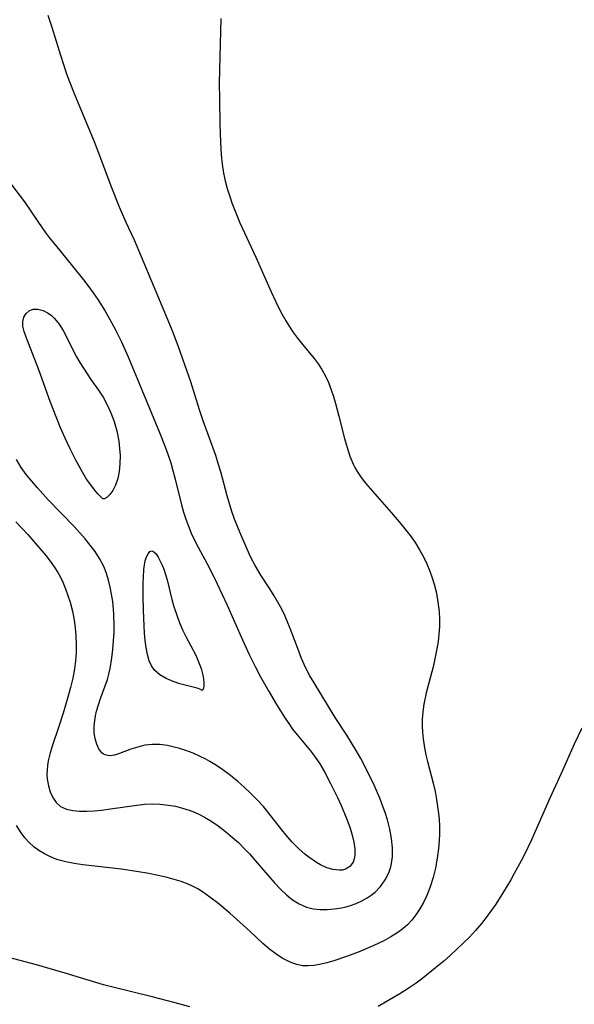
# Model space of a CAD drawing. Header units: metres. Extents: x 1073367 to 1082519, y 1569854 to 1574957.
# Tile 800 of 1056: x 1081542 to 1081654, y 1571286 to 1571485. Entities that reach past the tile are written whole.
import ezdxf

# ---------------------------------------------------------------- set-up
doc = ezdxf.new("R2010")
doc.units = ezdxf.units.M
doc.layers.add('CGG_CurvaNivelLidar_v1', color=253, linetype='Continuous', lineweight=30)

msp = doc.modelspace()

# ---------------------------------------------------------------- linework, layer by layer
at = {"layer": 'CGG_CurvaNivelLidar_v1'}
for p, q in [((1081548.2397, 1571483.0432, 76), (1081547.4704, 1571485.4336, 76)), ((1081582.3179, 1571484.833, 76.5), (1081582.103, 1571477.0617, 76.5)), ((1081549.9883, 1571477.3507, 76), (1081548.2397, 1571483.0432, 76)), ((1081551.2263, 1571473.6101, 76), (1081549.9883, 1571477.3507, 76)), ((1081582.103, 1571477.0617, 76.5), (1081582.0243, 1571471.7663, 76.5)), ((1081551.7567, 1571472.1571, 76), (1081551.2263, 1571473.6101, 76)), ((1081552.8827, 1571469.2748, 76), (1081551.7567, 1571472.1571, 76)), ((1081582.0243, 1571471.7663, 76.5), (1081582.0447, 1571468.5865, 76.5)), ((1081556.7815, 1571459.9728, 76), (1081552.8827, 1571469.2748, 76)), ((1081582.0447, 1571468.5865, 76.5), (1081582.13, 1571463.4988, 76.5)), ((1081582.13, 1571463.4988, 76.5), (1081582.2338, 1571459.9104, 76.5)), ((1081557.892, 1571457.1105, 76), (1081556.7815, 1571459.9728, 76)), ((1081582.2338, 1571459.9104, 76.5), (1081582.3053, 1571458.6048, 76.5)), ((1081582.3053, 1571458.6048, 76.5), (1081582.402, 1571457.3047, 76.5)), ((1081560.2056, 1571450.9662, 76), (1081557.892, 1571457.1105, 76)), ((1081582.402, 1571457.3047, 76.5), (1081582.5922, 1571455.4619, 76.5)), ((1081582.5922, 1571455.4619, 76.5), (1081582.8721, 1571453.6378, 76.5)), ((1081538.8339, 1571452.9094, 75.5), (1081542.671, 1571447.8192, 75.5)), ((1081582.8721, 1571453.6378, 76.5), (1081583.2133, 1571452.059, 76.5)), ((1081561.8692, 1571446.7631, 76), (1081560.2056, 1571450.9662, 76)), ((1081583.2133, 1571452.059, 76.5), (1081583.6335, 1571450.496, 76.5)), ((1081583.6335, 1571450.496, 76.5), (1081584.1172, 1571448.9467, 76.5)), ((1081584.1172, 1571448.9467, 76.5), (1081584.5732, 1571447.6294, 76.5)), ((1081542.671, 1571447.8192, 75.5), (1081545.526, 1571443.6476, 75.5)), ((1081563.2003, 1571443.6963, 76), (1081561.8692, 1571446.7631, 76)), ((1081584.5732, 1571447.6294, 76.5), (1081585.0806, 1571446.2749, 76.5)), ((1081585.0806, 1571446.2749, 76.5), (1081586.1909, 1571443.5963, 76.5)), ((1081545.526, 1571443.6476, 75.5), (1081546.8632, 1571441.7492, 75.5)), ((1081564.8821, 1571440.0838, 76), (1081563.2003, 1571443.6963, 76)), ((1081586.1909, 1571443.5963, 76.5), (1081589.4112, 1571436.6753, 76.5)), ((1081546.8632, 1571441.7492, 75.5), (1081547.8703, 1571440.395, 75.5)), ((1081547.8703, 1571440.395, 75.5), (1081548.91, 1571439.0644, 75.5)), ((1081548.91, 1571439.0644, 75.5), (1081552.372, 1571434.8714, 75.5)), ((1081566.3195, 1571436.7573, 76), (1081564.8821, 1571440.0838, 76)), ((1081571.3549, 1571424.7107, 76), (1081566.3195, 1571436.7573, 76)), ((1081589.4112, 1571436.6753, 76.5), (1081592.4683, 1571429.6499, 76.5)), ((1081552.372, 1571434.8714, 75.5), (1081554.5796, 1571432.117, 75.5)), ((1081554.5796, 1571432.117, 75.5), (1081555.6548, 1571430.7092, 75.5)), ((1081555.6548, 1571430.7092, 75.5), (1081556.5707, 1571429.4428, 75.5)), ((1081556.5707, 1571429.4428, 75.5), (1081557.455, 1571428.1541, 75.5)), ((1081592.4683, 1571429.6499, 76.5), (1081593.9043, 1571426.6538, 76.5)), ((1081557.455, 1571428.1541, 75.5), (1081558.9586, 1571425.7956, 75.5)), ((1081542.5261, 1571424.5658, 75), (1081542.9794, 1571425.2914, 75)), ((1081542.9794, 1571425.2914, 75), (1081543.6195, 1571425.8365, 75)), ((1081543.6195, 1571425.8365, 75), (1081544.4078, 1571426.1474, 75)), ((1081544.4078, 1571426.1474, 75), (1081545.3794, 1571426.1688, 75)), ((1081545.3794, 1571426.1688, 75), (1081546.4201, 1571425.8919, 75)), ((1081546.4201, 1571425.8919, 75), (1081547.4675, 1571425.3465, 75)), ((1081547.4675, 1571425.3465, 75), (1081548.1052, 1571424.8731, 75)), ((1081548.1052, 1571424.8731, 75), (1081548.7149, 1571424.3104, 75)), ((1081558.9586, 1571425.7956, 75.5), (1081559.586, 1571424.7324, 75.5)), ((1081559.586, 1571424.7324, 75.5), (1081560.9694, 1571422.1777, 75.5)), ((1081593.9043, 1571426.6538, 76.5), (1081594.6515, 1571425.2377, 76.5)), ((1081594.6515, 1571425.2377, 76.5), (1081595.4413, 1571423.8525, 76.5)), ((1081542.3083, 1571423.7021, 75), (1081542.5261, 1571424.5658, 75)), ((1081542.3612, 1571422.7319, 75), (1081542.3083, 1571423.7021, 75)), ((1081542.6275, 1571421.6712, 75), (1081542.3612, 1571422.7319, 75)), ((1081548.7149, 1571424.3104, 75), (1081549.6674, 1571423.1827, 75)), ((1081549.6674, 1571423.1827, 75), (1081550.5039, 1571421.8918, 75)), ((1081572.4703, 1571421.9428, 76), (1081571.3549, 1571424.7107, 76)), ((1081595.4413, 1571423.8525, 76.5), (1081596.1166, 1571422.7599, 76.5)), ((1081596.1166, 1571422.7599, 76.5), (1081596.8271, 1571421.6956, 76.5)), ((1081543.0343, 1571420.5273, 75), (1081542.6275, 1571421.6712, 75)), ((1081550.5039, 1571421.8918, 75), (1081551.2515, 1571420.4874, 75)), ((1081560.9694, 1571422.1777, 75.5), (1081562.1937, 1571419.7005, 75.5)), ((1081573.6802, 1571418.8138, 76), (1081572.4703, 1571421.9428, 76)), ((1081596.8271, 1571421.6956, 76.5), (1081597.8392, 1571420.3123, 76.5)), ((1081545.5624, 1571413.9584, 75), (1081543.0343, 1571420.5273, 75)), ((1081551.2515, 1571420.4874, 75), (1081552.5881, 1571417.6879, 75)), ((1081562.1937, 1571419.7005, 75.5), (1081563.6088, 1571416.5649, 75.5)), ((1081575.0644, 1571414.9669, 76), (1081573.6802, 1571418.8138, 76)), ((1081597.8392, 1571420.3123, 76.5), (1081598.9009, 1571418.9804, 76.5)), ((1081598.9009, 1571418.9804, 76.5), (1081601.1704, 1571416.2404, 76.5)), ((1081552.5881, 1571417.6879, 75), (1081553.1958, 1571416.5542, 75)), ((1081553.1958, 1571416.5542, 75), (1081553.8472, 1571415.4372, 75)), ((1081553.8472, 1571415.4372, 75), (1081555.2994, 1571413.1284, 75)), ((1081563.6088, 1571416.5649, 75.5), (1081569.9236, 1571401.3097, 75.5)), ((1081576.2603, 1571411.4857, 76), (1081575.0644, 1571414.9669, 76)), ((1081601.1704, 1571416.2404, 76.5), (1081601.9787, 1571415.1408, 76.5)), ((1081601.9787, 1571415.1408, 76.5), (1081602.7237, 1571413.9976, 76.5)), ((1081547.889, 1571407.5193, 75), (1081545.5624, 1571413.9584, 75)), ((1081555.2994, 1571413.1284, 75), (1081556.0986, 1571411.9646, 75)), ((1081602.7237, 1571413.9976, 76.5), (1081603.394, 1571412.8082, 76.5)), ((1081603.394, 1571412.8082, 76.5), (1081604.0623, 1571411.3827, 76.5)), ((1081556.0986, 1571411.9646, 75), (1081557.6379, 1571409.8646, 75)), ((1081578.0176, 1571405.857, 76), (1081576.2603, 1571411.4857, 76)), ((1081604.0623, 1571411.3827, 76.5), (1081604.6388, 1571409.9058, 76.5)), ((1081557.6379, 1571409.8646, 75), (1081558.5337, 1571408.4218, 75)), ((1081604.6388, 1571409.9058, 76.5), (1081605.0957, 1571408.5473, 76.5)), ((1081548.4782, 1571405.9806, 75), (1081547.889, 1571407.5193, 75)), ((1081558.5337, 1571408.4218, 75), (1081559.3439, 1571406.8778, 75)), ((1081559.3439, 1571406.8778, 75), (1081560.0816, 1571405.2577, 75)), ((1081605.0957, 1571408.5473, 76.5), (1081605.5091, 1571407.1657, 76.5)), ((1081605.5091, 1571407.1657, 76.5), (1081606.1843, 1571404.622, 76.5)), ((1081549.9757, 1571402.2225, 75), (1081548.4782, 1571405.9806, 75)), ((1081560.0816, 1571405.2577, 75), (1081560.7643, 1571403.5279, 75)), ((1081578.7364, 1571403.6653, 76), (1081578.0176, 1571405.857, 76)), ((1081560.7643, 1571403.5279, 75), (1081561.3116, 1571401.6285, 75)), ((1081581.2946, 1571396.6845, 76), (1081578.7364, 1571403.6653, 76)), ((1081606.1843, 1571404.622, 76.5), (1081607.3125, 1571400.055, 76.5)), ((1081550.8895, 1571400.1584, 75), (1081549.9757, 1571402.2225, 75)), ((1081561.3116, 1571401.6285, 75), (1081561.7097, 1571399.5394, 75)), ((1081569.9236, 1571401.3097, 75.5), (1081571.0801, 1571398.3893, 75.5)), ((1081551.9183, 1571397.9944, 75), (1081550.8895, 1571400.1584, 75)), ((1081561.7097, 1571399.5394, 75), (1081561.8782, 1571398.0977, 75)), ((1081607.3125, 1571400.055, 76.5), (1081607.8169, 1571398.2482, 76.5)), ((1081553.0067, 1571395.827, 75), (1081551.9183, 1571397.9944, 75)), ((1081561.8782, 1571398.0977, 75), (1081561.9657, 1571396.6511, 75)), ((1081571.0801, 1571398.3893, 75.5), (1081571.6167, 1571396.9168, 75.5)), ((1081571.6167, 1571396.9168, 75.5), (1081572.2041, 1571395.1456, 75.5)), ((1081607.8169, 1571398.2482, 76.5), (1081608.4024, 1571396.4874, 76.5)), ((1081542.021, 1571394.2532, 75.5), (1081541.0591, 1571395.8376, 75.5)), ((1081554.1084, 1571393.7644, 75), (1081553.0067, 1571395.827, 75)), ((1081561.9585, 1571394.9986, 75), (1081561.8153, 1571393.4268, 75)), ((1081561.9657, 1571396.6511, 75), (1081561.9585, 1571394.9986, 75)), ((1081572.2041, 1571395.1456, 75.5), (1081572.7315, 1571393.3583, 75.5)), ((1081581.8195, 1571395.0404, 76), (1081581.2946, 1571396.6845, 76)), ((1081582.3035, 1571393.3822, 76), (1081581.8195, 1571395.0404, 76)), ((1081608.4024, 1571396.4874, 76.5), (1081609.112, 1571394.7943, 76.5)), ((1081543.0317, 1571392.828, 75.5), (1081542.021, 1571394.2532, 75.5)), ((1081555.2236, 1571391.9028, 75), (1081554.1084, 1571393.7644, 75)), ((1081561.8153, 1571393.4268, 75), (1081561.5197, 1571391.9791, 75)), ((1081572.7315, 1571393.3583, 75.5), (1081573.1254, 1571391.8609, 75.5)), ((1081583.6227, 1571388.5324, 76), (1081582.3035, 1571393.3822, 76)), ((1081609.112, 1571394.7943, 76.5), (1081609.3781, 1571394.2623, 76.5)), ((1081609.3781, 1571394.2623, 76.5), (1081609.8547, 1571393.4194, 76.5)), ((1081609.8547, 1571393.4194, 76.5), (1081610.6464, 1571392.2311, 76.5)), ((1081544.1269, 1571391.4562, 75.5), (1081543.0317, 1571392.828, 75.5)), ((1081545.2823, 1571390.1212, 75.5), (1081544.1269, 1571391.4562, 75.5)), ((1081556.0447, 1571390.7084, 75), (1081555.2236, 1571391.9028, 75)), ((1081561.5197, 1571391.9791, 75), (1081561.0641, 1571390.6748, 75)), ((1081573.1254, 1571391.8609, 75.5), (1081574.3848, 1571386.6976, 75.5)), ((1081610.6464, 1571392.2311, 76.5), (1081611.5233, 1571391.0888, 76.5)), ((1081611.5233, 1571391.0888, 76.5), (1081612.4601, 1571389.9755, 76.5)), ((1081547.5553, 1571387.6686, 75.5), (1081545.2823, 1571390.1212, 75.5)), ((1081556.8174, 1571389.6987, 75), (1081556.0447, 1571390.7084, 75)), ((1081557.4944, 1571388.8944, 75), (1081556.8174, 1571389.6987, 75)), ((1081560.4986, 1571389.5862, 75), (1081559.8812, 1571388.7518, 75)), ((1081561.0641, 1571390.6748, 75), (1081560.4986, 1571389.5862, 75)), ((1081612.4601, 1571389.9755, 76.5), (1081616.7246, 1571385.1821, 76.5)), ((1081552.7375, 1571382.2948, 75.5), (1081547.5553, 1571387.6686, 75.5)), ((1081558.1968, 1571388.1533, 75), (1081557.4944, 1571388.8944, 75)), ((1081558.5, 1571387.9342, 75), (1081558.1968, 1571388.1533, 75)), ((1081558.8036, 1571387.9276, 75), (1081558.5, 1571387.9342, 75)), ((1081559.2899, 1571388.2032, 75), (1081558.8036, 1571387.9276, 75)), ((1081559.8812, 1571388.7518, 75), (1081559.2899, 1571388.2032, 75)), ((1081584.5717, 1571385.3455, 76), (1081583.6227, 1571388.5324, 76)), ((1081574.3848, 1571386.6976, 75.5), (1081574.7878, 1571385.2362, 75.5)), ((1081574.7878, 1571385.2362, 75.5), (1081575.2433, 1571383.7941, 75.5)), ((1081585.1133, 1571383.7831, 76), (1081584.5717, 1571385.3455, 76)), ((1081616.7246, 1571385.1821, 76.5), (1081618.3478, 1571383.2887, 76.5)), ((1081540.9267, 1571383.2635, 76), (1081542.1536, 1571382.003, 76)), ((1081575.2433, 1571383.7941, 75.5), (1081575.7686, 1571382.3733, 75.5)), ((1081586.1479, 1571381.1971, 76), (1081585.1133, 1571383.7831, 76)), ((1081618.3478, 1571383.2887, 76.5), (1081619.5161, 1571381.8558, 76.5)), ((1081542.1536, 1571382.003, 76), (1081543.343, 1571380.7053, 76)), ((1081554.8997, 1571379.8705, 75.5), (1081552.7375, 1571382.2948, 75.5)), ((1081575.7686, 1571382.3733, 75.5), (1081576.3608, 1571380.9783, 75.5)), ((1081587.6205, 1571377.7627, 76), (1081586.1479, 1571381.1971, 76)), ((1081619.5161, 1571381.8558, 76.5), (1081620.566, 1571380.4868, 76.5)), ((1081543.343, 1571380.7053, 76), (1081545.7915, 1571377.9132, 76)), ((1081555.9489, 1571378.5809, 75.5), (1081554.8997, 1571379.8705, 75.5)), ((1081576.3608, 1571380.9783, 75.5), (1081577.0359, 1571379.5612, 75.5)), ((1081577.0359, 1571379.5612, 75.5), (1081577.7572, 1571378.1629, 75.5)), ((1081620.566, 1571380.4868, 76.5), (1081621.5596, 1571379.0838, 76.5)), ((1081621.5596, 1571379.0838, 76.5), (1081622.4782, 1571377.6387, 76.5)), ((1081545.7915, 1571377.9132, 76), (1081547.033, 1571376.4157, 76)), ((1081556.9288, 1571377.258, 75.5), (1081555.9489, 1571378.5809, 75.5)), ((1081557.817, 1571375.8922, 75.5), (1081556.9288, 1571377.258, 75.5)), ((1081567.6303, 1571376.8365, 75), (1081567.9929, 1571377.2559, 75)), ((1081567.9929, 1571377.2559, 75), (1081568.3825, 1571377.4118, 75)), ((1081568.3825, 1571377.4118, 75), (1081568.8049, 1571377.2455, 75)), ((1081568.8049, 1571377.2455, 75), (1081569.2351, 1571376.7966, 75)), ((1081577.7572, 1571378.1629, 75.5), (1081579.5995, 1571374.7661, 75.5)), ((1081588.4144, 1571376.0756, 76), (1081587.6205, 1571377.7627, 76)), ((1081622.4782, 1571377.6387, 76.5), (1081623.2588, 1571376.2314, 76.5)), ((1081547.033, 1571376.4157, 76), (1081548.2014, 1571374.8748, 76)), ((1081558.6926, 1571374.2419, 75.5), (1081557.817, 1571375.8922, 75.5)), ((1081566.894, 1571374.5888, 75), (1081567.0569, 1571375.4193, 75)), ((1081567.0569, 1571375.4193, 75), (1081567.3117, 1571376.2099, 75)), ((1081567.3117, 1571376.2099, 75), (1081567.6303, 1571376.8365, 75)), ((1081569.2351, 1571376.7966, 75), (1081569.669, 1571376.1332, 75)), ((1081569.669, 1571376.1332, 75), (1081570.1029, 1571375.3092, 75)), ((1081570.1029, 1571375.3092, 75), (1081570.4535, 1571374.5448, 75)), ((1081589.2782, 1571374.4282, 76), (1081588.4144, 1571376.0756, 76)), ((1081623.2588, 1571376.2314, 76.5), (1081623.9562, 1571374.784, 76.5)), ((1081548.2014, 1571374.8748, 76), (1081548.8261, 1571373.9577, 76)), ((1081548.8261, 1571373.9577, 76), (1081549.3881, 1571373.044, 76)), ((1081559.1869, 1571373.0304, 75.5), (1081558.6926, 1571374.2419, 75.5)), ((1081566.6826, 1571372.0692, 75), (1081566.7843, 1571373.6745, 75)), ((1081566.7843, 1571373.6745, 75), (1081566.894, 1571374.5888, 75)), ((1081570.4535, 1571374.5448, 75), (1081570.788, 1571373.7137, 75)), ((1081570.788, 1571373.7137, 75), (1081571.1496, 1571372.6555, 75)), ((1081579.5995, 1571374.7661, 75.5), (1081580.3794, 1571373.2672, 75.5)), ((1081580.3794, 1571373.2672, 75.5), (1081581.6027, 1571370.7723, 75.5)), ((1081590.4245, 1571372.5233, 76), (1081589.2782, 1571374.4282, 76)), ((1081623.9562, 1571374.784, 76.5), (1081624.5701, 1571373.3013, 76.5)), ((1081624.5701, 1571373.3013, 76.5), (1081625.0289, 1571371.9995, 76.5)), ((1081549.3881, 1571373.044, 76), (1081549.9154, 1571372.0782, 76)), ((1081549.9154, 1571372.0782, 76), (1081550.3965, 1571371.0871, 76)), ((1081550.3965, 1571371.0871, 76), (1081550.9593, 1571369.7719, 76)), ((1081559.6632, 1571371.5181, 75.5), (1081559.1869, 1571373.0304, 75.5)), ((1081560.0067, 1571370.0934, 75.5), (1081559.6632, 1571371.5181, 75.5)), ((1081566.6476, 1571370.8062, 75), (1081566.6826, 1571372.0692, 75)), ((1081571.1496, 1571372.6555, 75), (1081571.4755, 1571371.5384, 75)), ((1081571.4755, 1571371.5384, 75), (1081572.4283, 1571367.608, 75)), ((1081592.2322, 1571369.7465, 76), (1081590.4245, 1571372.5233, 76)), ((1081625.0289, 1571371.9995, 76.5), (1081625.4242, 1571370.6774, 76.5)), ((1081550.9593, 1571369.7719, 76), (1081551.4572, 1571368.4268, 76)), ((1081560.2764, 1571368.64, 75.5), (1081560.0067, 1571370.0934, 75.5)), ((1081566.645, 1571368.1713, 75), (1081566.6476, 1571370.8062, 75)), ((1081581.6027, 1571370.7723, 75.5), (1081583.6046, 1571366.4323, 75.5)), ((1081593.1115, 1571368.34, 76), (1081592.2322, 1571369.7465, 76)), ((1081625.4242, 1571370.6774, 76.5), (1081625.8585, 1571368.8666, 76.5)), ((1081551.4572, 1571368.4268, 76), (1081551.8903, 1571367.056, 76)), ((1081560.4822, 1571367.1647, 75.5), (1081560.2764, 1571368.64, 75.5)), ((1081560.6301, 1571365.6732, 75.5), (1081560.4822, 1571367.1647, 75.5)), ((1081566.7054, 1571365.4666, 75), (1081566.645, 1571368.1713, 75)), ((1081572.4283, 1571367.608, 75), (1081572.7624, 1571366.4017, 75)), ((1081594.3673, 1571366.1033, 76), (1081593.1115, 1571368.34, 76)), ((1081625.8585, 1571368.8666, 76.5), (1081626.1832, 1571367.034, 76.5)), ((1081551.8903, 1571367.056, 76), (1081552.3467, 1571365.2711, 76)), ((1081552.3467, 1571365.2711, 76), (1081552.6945, 1571363.4577, 76)), ((1081560.7045, 1571364.5558, 75.5), (1081560.6301, 1571365.6732, 75.5)), ((1081566.844, 1571362.296, 75), (1081566.7054, 1571365.4666, 75)), ((1081572.7624, 1571366.4017, 75), (1081573.5502, 1571364.02, 75)), ((1081583.6046, 1571366.4323, 75.5), (1081586.6791, 1571359.4911, 75.5)), ((1081595.0873, 1571364.6743, 76), (1081594.3673, 1571366.1033, 76)), ((1081626.1832, 1571367.034, 76.5), (1081626.3958, 1571365.1872, 76.5)), ((1081626.3958, 1571365.1872, 76.5), (1081626.4798, 1571363.534, 76.5)), ((1081552.6945, 1571363.4577, 76), (1081552.9054, 1571361.8809, 76)), ((1081560.7662, 1571362.2316, 75.5), (1081560.7045, 1571364.5558, 75.5)), ((1081573.5502, 1571364.02, 75), (1081574.0404, 1571362.7515, 75)), ((1081595.7562, 1571363.2203, 76), (1081595.0873, 1571364.6743, 76)), ((1081596.3646, 1571361.7584, 76), (1081595.7562, 1571363.2203, 76)), ((1081626.4798, 1571363.534, 76.5), (1081626.4608, 1571362.0992, 76.5)), ((1081552.9054, 1571361.8809, 76), (1081553.0405, 1571360.2932, 76)), ((1081560.7512, 1571361.0284, 75.5), (1081560.7662, 1571362.2316, 75.5)), ((1081566.943, 1571360.7971, 75), (1081566.844, 1571362.296, 75)), ((1081574.0404, 1571362.7515, 75), (1081574.588, 1571361.5004, 75)), ((1081574.588, 1571361.5004, 75), (1081575.2467, 1571360.1507, 75)), ((1081598.0489, 1571357.1858, 76), (1081596.3646, 1571361.7584, 76)), ((1081626.4608, 1571362.0992, 76.5), (1081626.3607, 1571360.6123, 76.5)), ((1081553.0405, 1571360.2932, 76), (1081553.1074, 1571358.4221, 76)), ((1081560.5354, 1571357.5338, 75.5), (1081560.6748, 1571359.2762, 75.5)), ((1081560.6748, 1571359.2762, 75.5), (1081560.7512, 1571361.0284, 75.5)), ((1081567.0739, 1571359.3221, 75), (1081566.943, 1571360.7971, 75)), ((1081567.2494, 1571357.8842, 75), (1081567.0739, 1571359.3221, 75)), ((1081575.2467, 1571360.1507, 75), (1081577.2621, 1571356.3358, 75)), ((1081586.6791, 1571359.4911, 75.5), (1081588.0468, 1571356.4898, 75.5)), ((1081626.3607, 1571360.6123, 76.5), (1081626.1928, 1571359.127, 76.5)), ((1081553.1074, 1571358.4221, 76), (1081553.0835, 1571356.8132, 76)), ((1081560.3314, 1571355.8087, 75.5), (1081560.5354, 1571357.5338, 75.5)), ((1081567.4895, 1571356.5017, 75), (1081567.2494, 1571357.8842, 75)), ((1081598.6336, 1571355.6791, 76), (1081598.0489, 1571357.1858, 76)), ((1081625.9686, 1571357.6453, 76.5), (1081625.4344, 1571354.9406, 76.5)), ((1081626.1928, 1571359.127, 76.5), (1081625.9686, 1571357.6453, 76.5)), ((1081552.9779, 1571355.2075, 76), (1081552.7804, 1571353.6091, 76)), ((1081553.0835, 1571356.8132, 76), (1081552.9779, 1571355.2075, 76)), ((1081559.9632, 1571353.6433, 75.5), (1081560.3314, 1571355.8087, 75.5)), ((1081567.8433, 1571355.19, 75), (1081567.4895, 1571356.5017, 75)), ((1081568.3084, 1571354.2231, 75), (1081567.8433, 1571355.19, 75)), ((1081577.2621, 1571356.3358, 75), (1081577.8473, 1571355.0389, 75)), ((1081588.0468, 1571356.4898, 75.5), (1081589.2313, 1571354.0692, 75.5)), ((1081599.4255, 1571353.8909, 76), (1081598.6336, 1571355.6791, 76)), ((1081552.7804, 1571353.6091, 76), (1081552.4181, 1571351.716, 76)), ((1081559.7145, 1571352.5466, 75.5), (1081559.9632, 1571353.6433, 75.5)), ((1081568.9535, 1571353.3476, 75), (1081568.3084, 1571354.2231, 75)), ((1081569.9892, 1571352.4195, 75), (1081568.9535, 1571353.3476, 75)), ((1081577.8473, 1571355.0389, 75), (1081578.3505, 1571353.6453, 75)), ((1081578.3505, 1571353.6453, 75), (1081578.6927, 1571352.3402, 75)), ((1081589.2313, 1571354.0692, 75.5), (1081590.3409, 1571351.9892, 75.5)), ((1081600.3124, 1571352.2125, 76), (1081599.4255, 1571353.8909, 76)), ((1081625.1427, 1571353.7196, 76.5), (1081623.8126, 1571348.7553, 76.5)), ((1081625.4344, 1571354.9406, 76.5), (1081625.1427, 1571353.7196, 76.5)), ((1081552.4181, 1571351.716, 76), (1081551.9601, 1571349.831, 76)), ((1081558.9775, 1571350.1663, 75.5), (1081559.4172, 1571351.4723, 75.5)), ((1081559.4172, 1571351.4723, 75.5), (1081559.7145, 1571352.5466, 75.5)), ((1081571.2725, 1571351.6421, 75), (1081569.9892, 1571352.4195, 75)), ((1081572.6854, 1571351.0336, 75), (1081571.2725, 1571351.6421, 75)), ((1081578.6927, 1571352.3402, 75), (1081578.8354, 1571351.4964, 75)), ((1081578.8354, 1571351.4964, 75), (1081578.8911, 1571350.8222, 75)), ((1081590.3409, 1571351.9892, 75.5), (1081591.9533, 1571349.1872, 75.5)), ((1081601.1522, 1571350.789, 76), (1081600.3124, 1571352.2125, 76)), ((1081551.9601, 1571349.831, 76), (1081551.4398, 1571347.9111, 76)), ((1081558.0363, 1571347.6002, 75.5), (1081558.9775, 1571350.1663, 75.5)), ((1081574.08, 1571350.5875, 75), (1081572.6854, 1571351.0336, 75)), ((1081577.5663, 1571349.7086, 75), (1081574.08, 1571350.5875, 75)), ((1081578.2933, 1571349.4512, 75), (1081577.5663, 1571349.7086, 75)), ((1081578.5, 1571349.2617, 75), (1081578.2933, 1571349.4512, 75)), ((1081578.6604, 1571349.375, 75), (1081578.5, 1571349.2617, 75)), ((1081578.7954, 1571349.7128, 75), (1081578.6604, 1571349.375, 75)), ((1081578.8811, 1571350.2486, 75), (1081578.7954, 1571349.7128, 75)), ((1081578.8911, 1571350.8222, 75), (1081578.8811, 1571350.2486, 75)), ((1081605.4497, 1571343.7567, 76), (1081601.1522, 1571350.789, 76)), ((1081551.4398, 1571347.9111, 76), (1081550.4744, 1571344.6732, 76)), ((1081557.6086, 1571346.3213, 75.5), (1081558.0363, 1571347.6002, 75.5)), ((1081591.9533, 1571349.1872, 75.5), (1081593.6002, 1571346.4267, 75.5)), ((1081623.8126, 1571348.7553, 76.5), (1081623.3286, 1571346.4508, 76.5)), ((1081557.2431, 1571345.0467, 75.5), (1081557.6086, 1571346.3213, 75.5)), ((1081593.6002, 1571346.4267, 75.5), (1081595.2737, 1571343.723, 75.5)), ((1081623.3286, 1571346.4508, 76.5), (1081623.1074, 1571344.9479, 76.5)), ((1081550.4744, 1571344.6732, 76), (1081549.5575, 1571341.7973, 76)), ((1081556.8674, 1571343.1649, 75.5), (1081557.0263, 1571344.1007, 75.5)), ((1081557.0263, 1571344.1007, 75.5), (1081557.2431, 1571345.0467, 75.5)), ((1081595.2737, 1571343.723, 75.5), (1081596.0319, 1571342.5736, 75.5)), ((1081607.7432, 1571340.1921, 76), (1081605.4497, 1571343.7567, 76)), ((1081622.9843, 1571343.4406, 76.5), (1081622.9712, 1571342.1273, 76.5)), ((1081623.1074, 1571344.9479, 76.5), (1081622.9843, 1571343.4406, 76.5)), ((1081549.5575, 1571341.7973, 76), (1081548.3612, 1571338.2358, 76)), ((1081556.7575, 1571341.9376, 75.5), (1081556.8674, 1571343.1649, 75.5)), ((1081556.7718, 1571340.7582, 75.5), (1081556.7575, 1571341.9376, 75.5)), ((1081596.0319, 1571342.5736, 75.5), (1081596.8276, 1571341.459, 75.5)), ((1081596.8276, 1571341.459, 75.5), (1081597.7284, 1571340.3196, 75.5)), ((1081622.9712, 1571342.1273, 76.5), (1081623.036, 1571340.8124, 76.5)), ((1081655.2135, 1571341.6119, 77), (1081653.7126, 1571338.405, 77)), ((1081556.9413, 1571339.5146, 75.5), (1081556.7718, 1571340.7582, 75.5)), ((1081557.259, 1571338.3933, 75.5), (1081556.9413, 1571339.5146, 75.5)), ((1081597.7284, 1571340.3196, 75.5), (1081600.4079, 1571337.0679, 75.5)), ((1081609.6414, 1571337.1293, 76), (1081607.7432, 1571340.1921, 76)), ((1081623.036, 1571340.8124, 76.5), (1081623.1651, 1571339.4974, 76.5)), ((1081623.1651, 1571339.4974, 76.5), (1081623.4422, 1571337.6484, 76.5)), ((1081548.3612, 1571338.2358, 76), (1081547.8659, 1571336.6403, 76)), ((1081557.7124, 1571337.4351, 75.5), (1081557.259, 1571338.3933, 75.5)), ((1081558.2974, 1571336.6908, 75.5), (1081557.7124, 1571337.4351, 75.5)), ((1081564.1638, 1571337.3802, 75.5), (1081561.8947, 1571336.5271, 75.5)), ((1081565.5382, 1571337.8306, 75.5), (1081564.1638, 1571337.3802, 75.5)), ((1081566.978, 1571338.1786, 75.5), (1081565.5382, 1571337.8306, 75.5)), ((1081568.4673, 1571338.3623, 75.5), (1081566.978, 1571338.1786, 75.5)), ((1081570.0135, 1571338.3324, 75.5), (1081568.4673, 1571338.3623, 75.5)), ((1081571.5865, 1571338.1168, 75.5), (1081570.0135, 1571338.3324, 75.5)), ((1081573.1769, 1571337.7592, 75.5), (1081571.5865, 1571338.1168, 75.5)), ((1081573.8071, 1571337.5868, 75.5), (1081573.1769, 1571337.7592, 75.5)), ((1081575.2733, 1571337.1235, 75.5), (1081573.8071, 1571337.5868, 75.5)), ((1081623.4422, 1571337.6484, 76.5), (1081623.7245, 1571336.2673, 76.5)), ((1081653.7126, 1571338.405, 77), (1081651.0919, 1571332.4944, 77)), ((1081547.8659, 1571336.6403, 76), (1081547.475, 1571335.0641, 76)), ((1081558.6625, 1571336.4045, 75.5), (1081558.2974, 1571336.6908, 75.5)), ((1081558.9813, 1571336.2406, 75.5), (1081558.6625, 1571336.4045, 75.5)), ((1081559.2342, 1571336.1566, 75.5), (1081558.9813, 1571336.2406, 75.5)), ((1081559.4888, 1571336.1059, 75.5), (1081559.2342, 1571336.1566, 75.5)), ((1081559.9247, 1571336.0821, 75.5), (1081559.4888, 1571336.1059, 75.5)), ((1081560.8686, 1571336.2167, 75.5), (1081559.9247, 1571336.0821, 75.5)), ((1081561.8947, 1571336.5271, 75.5), (1081560.8686, 1571336.2167, 75.5)), ((1081576.732, 1571336.5771, 75.5), (1081575.2733, 1571337.1235, 75.5)), ((1081578.1728, 1571335.9491, 75.5), (1081576.732, 1571336.5771, 75.5)), ((1081579.1596, 1571335.4619, 75.5), (1081578.1728, 1571335.9491, 75.5)), ((1081580.1285, 1571334.9308, 75.5), (1081579.1596, 1571335.4619, 75.5)), ((1081600.4079, 1571337.0679, 75.5), (1081601.2457, 1571335.9639, 75.5)), ((1081601.2457, 1571335.9639, 75.5), (1081602.2985, 1571334.4359, 75.5)), ((1081610.5944, 1571335.4844, 76), (1081609.6414, 1571337.1293, 76)), ((1081611.7445, 1571333.306, 76), (1081610.5944, 1571335.4844, 76)), ((1081623.7245, 1571336.2673, 76.5), (1081624.0563, 1571334.8913, 76.5)), ((1081547.3162, 1571334.1232, 76), (1081547.2271, 1571333.1915, 76)), ((1081547.475, 1571335.0641, 76), (1081547.3162, 1571334.1232, 76)), ((1081581.4319, 1571334.1241, 75.5), (1081580.1285, 1571334.9308, 75.5)), ((1081582.7008, 1571333.2464, 75.5), (1081581.4319, 1571334.1241, 75.5)), ((1081602.2985, 1571334.4359, 75.5), (1081603.2655, 1571332.8479, 75.5)), ((1081624.0563, 1571334.8913, 76.5), (1081625.2254, 1571330.521, 76.5)), ((1081547.2271, 1571333.1915, 76), (1081547.2142, 1571332.2599, 76)), ((1081547.2142, 1571332.2599, 76), (1081547.275, 1571331.3478, 76)), ((1081547.275, 1571331.3478, 76), (1081547.4958, 1571330.0144, 76)), ((1081584.2737, 1571332.0529, 75.5), (1081582.7008, 1571333.2464, 75.5)), ((1081585.8076, 1571330.7931, 75.5), (1081584.2737, 1571332.0529, 75.5)), ((1081603.2655, 1571332.8479, 75.5), (1081604.4973, 1571330.5027, 75.5)), ((1081613.2675, 1571330.1581, 76), (1081611.7445, 1571333.306, 76)), ((1081651.0919, 1571332.4944, 77), (1081648.7832, 1571327.5298, 77)), ((1081547.4958, 1571330.0144, 76), (1081547.8635, 1571328.7665, 76)), ((1081587.0478, 1571329.7112, 75.5), (1081585.8076, 1571330.7931, 75.5)), ((1081588.2564, 1571328.5928, 75.5), (1081587.0478, 1571329.7112, 75.5)), ((1081604.4973, 1571330.5027, 75.5), (1081605.8607, 1571327.6697, 75.5)), ((1081614.4218, 1571327.5013, 76), (1081613.2675, 1571330.1581, 76)), ((1081625.2254, 1571330.521, 76.5), (1081625.5964, 1571328.8777, 76.5)), ((1081547.8635, 1571328.7665, 76), (1081548.3775, 1571327.6366, 76)), ((1081548.3775, 1571327.6366, 76), (1081549.0463, 1571326.6645, 76)), ((1081589.6248, 1571327.2266, 75.5), (1081588.2564, 1571328.5928, 75.5)), ((1081605.8607, 1571327.6697, 75.5), (1081606.615, 1571326.0337, 75.5)), ((1081614.9882, 1571326.0568, 76), (1081614.4218, 1571327.5013, 76)), ((1081625.5964, 1571328.8777, 76.5), (1081625.9085, 1571327.219, 76.5)), ((1081648.7832, 1571327.5298, 77), (1081645.0742, 1571319.1124, 77)), ((1081549.0463, 1571326.6645, 76), (1081549.9547, 1571325.8548, 76)), ((1081549.9547, 1571325.8548, 76), (1081551.1728, 1571325.2974, 76)), ((1081560.0276, 1571325.3243, 76), (1081565.3952, 1571326.0923, 76)), ((1081565.3952, 1571326.0923, 76), (1081566.9192, 1571326.2706, 76)), ((1081566.9192, 1571326.2706, 76), (1081568.4367, 1571326.3638, 76)), ((1081568.4367, 1571326.3638, 76), (1081570.0939, 1571326.3164, 76)), ((1081570.0939, 1571326.3164, 76), (1081571.7456, 1571326.1262, 76)), ((1081571.7456, 1571326.1262, 76), (1081573.1606, 1571325.8642, 76)), ((1081573.1606, 1571325.8642, 76), (1081574.5609, 1571325.5163, 76)), ((1081574.5609, 1571325.5163, 76), (1081575.9394, 1571325.0815, 76)), ((1081590.9227, 1571325.7982, 75.5), (1081589.6248, 1571327.2266, 75.5)), ((1081591.9529, 1571324.5488, 75.5), (1081590.9227, 1571325.7982, 75.5)), ((1081606.615, 1571326.0337, 75.5), (1081607.3172, 1571324.4104, 75.5)), ((1081615.5079, 1571324.6029, 76), (1081614.9882, 1571326.0568, 76)), ((1081625.9085, 1571327.219, 76.5), (1081626.3045, 1571324.4272, 76.5)), ((1081551.1728, 1571325.2974, 76), (1081552.4226, 1571325.0272, 76)), ((1081552.4226, 1571325.0272, 76), (1081553.7893, 1571324.913, 76)), ((1081553.7893, 1571324.913, 76), (1081555.2417, 1571324.9112, 76)), ((1081555.2417, 1571324.9112, 76), (1081556.7552, 1571324.9857, 76)), ((1081556.7552, 1571324.9857, 76), (1081558.2505, 1571325.1092, 76)), ((1081558.2505, 1571325.1092, 76), (1081560.0276, 1571325.3243, 76)), ((1081575.9394, 1571325.0815, 76), (1081577.0023, 1571324.6757, 76)), ((1081577.0023, 1571324.6757, 76), (1081578.0429, 1571324.21, 76)), ((1081578.0429, 1571324.21, 76), (1081579.0372, 1571323.6941, 76)), ((1081579.0372, 1571323.6941, 76), (1081580.2809, 1571322.9563, 76)), ((1081594.663, 1571321.1046, 75.5), (1081591.9529, 1571324.5488, 75.5)), ((1081607.3172, 1571324.4104, 75.5), (1081607.7639, 1571323.2866, 75.5)), ((1081615.9694, 1571323.1412, 76), (1081615.5079, 1571324.6029, 76)), ((1081626.3045, 1571324.4272, 76.5), (1081626.4094, 1571323.3015, 76.5)), ((1081542.0005, 1571320.5336, 76.5), (1081541.054, 1571322.0092, 76.5)), ((1081580.2809, 1571322.9563, 76), (1081581.8007, 1571321.9233, 76)), ((1081581.8007, 1571321.9233, 76), (1081583.2726, 1571320.7973, 76)), ((1081607.7639, 1571323.2866, 75.5), (1081608.4224, 1571321.4772, 75.5)), ((1081608.4224, 1571321.4772, 75.5), (1081608.8658, 1571320.037, 75.5)), ((1081616.4528, 1571321.2691, 76), (1081615.9694, 1571323.1412, 76)), ((1081626.4094, 1571323.3015, 76.5), (1081626.4791, 1571321.8977, 76.5)), ((1081626.4791, 1571321.8977, 76.5), (1081626.4764, 1571320.384, 76.5)), ((1081542.7559, 1571319.5246, 76.5), (1081542.0005, 1571320.5336, 76.5)), ((1081543.5833, 1571318.593, 76.5), (1081542.7559, 1571319.5246, 76.5)), ((1081583.2726, 1571320.7973, 76), (1081584.6999, 1571319.5954, 76)), ((1081584.6999, 1571319.5954, 76), (1081585.8666, 1571318.533, 76)), ((1081595.5314, 1571320.0487, 75.5), (1081594.663, 1571321.1046, 75.5)), ((1081596.7557, 1571318.6524, 75.5), (1081595.5314, 1571320.0487, 75.5)), ((1081608.8658, 1571320.037, 75.5), (1081609.1952, 1571318.6253, 75.5)), ((1081616.8022, 1571319.385, 76), (1081616.4528, 1571321.2691, 76)), ((1081626.4764, 1571320.384, 76.5), (1081626.4043, 1571318.8703, 76.5)), ((1081544.5491, 1571317.713, 76.5), (1081543.5833, 1571318.593, 76.5)), ((1081545.601, 1571316.9325, 76.5), (1081544.5491, 1571317.713, 76.5)), ((1081585.8666, 1571318.533, 76), (1081587.0002, 1571317.4288, 76)), ((1081598.0162, 1571317.3573, 75.5), (1081596.7557, 1571318.6524, 75.5)), ((1081609.1952, 1571318.6253, 75.5), (1081609.3836, 1571317.2739, 75.5)), ((1081616.9939, 1571317.5213, 76), (1081616.8022, 1571319.385, 76)), ((1081616.9951, 1571315.7005, 76), (1081616.9939, 1571317.5213, 76)), ((1081626.4043, 1571318.8703, 76.5), (1081626.2737, 1571317.3592, 76.5)), ((1081645.0742, 1571319.1124, 77), (1081643.6735, 1571316.171, 77)), ((1081546.7243, 1571316.2456, 76.5), (1081545.601, 1571316.9325, 76.5)), ((1081547.7647, 1571315.7178, 76.5), (1081546.7243, 1571316.2456, 76.5)), ((1081548.8498, 1571315.2693, 76.5), (1081547.7647, 1571315.7178, 76.5)), ((1081587.0002, 1571317.4288, 76), (1081588.0973, 1571316.2848, 76)), ((1081588.0973, 1571316.2848, 76), (1081589.7001, 1571314.4774, 76)), ((1081599.3201, 1571316.2051, 75.5), (1081598.0162, 1571317.3573, 75.5)), ((1081600.0878, 1571315.6239, 75.5), (1081599.3201, 1571316.2051, 75.5)), ((1081601.6738, 1571314.5523, 75.5), (1081600.0878, 1571315.6239, 75.5)), ((1081609.3937, 1571316.021, 75.5), (1081609.2808, 1571315.2754, 75.5)), ((1081609.3836, 1571317.2739, 75.5), (1081609.3937, 1571316.021, 75.5)), ((1081616.7542, 1571313.9504, 76), (1081616.9951, 1571315.7005, 76)), ((1081626.0919, 1571315.8538, 76.5), (1081625.9055, 1571314.6256, 76.5)), ((1081626.2737, 1571317.3592, 76.5), (1081626.0919, 1571315.8538, 76.5)), ((1081643.6735, 1571316.171, 77), (1081642.9882, 1571314.833, 77)), ((1081549.4106, 1571315.0769, 76.5), (1081548.8498, 1571315.2693, 76.5)), ((1081551.0315, 1571314.6369, 76.5), (1081549.4106, 1571315.0769, 76.5)), ((1081552.7104, 1571314.3093, 76.5), (1081551.0315, 1571314.6369, 76.5)), ((1081554.4304, 1571314.0584, 76.5), (1081552.7104, 1571314.3093, 76.5)), ((1081562.2534, 1571313.1765, 76.5), (1081554.4304, 1571314.0584, 76.5)), ((1081589.7001, 1571314.4774, 76), (1081593.1566, 1571310.4566, 76)), ((1081602.4914, 1571314.0702, 75.5), (1081601.6738, 1571314.5523, 75.5)), ((1081603.7571, 1571313.4825, 75.5), (1081602.4914, 1571314.0702, 75.5)), ((1081605.0166, 1571313.0999, 75.5), (1081603.7571, 1571313.4825, 75.5)), ((1081608.3808, 1571313.6903, 75.5), (1081607.5296, 1571313.1806, 75.5)), ((1081609.0561, 1571314.6083, 75.5), (1081608.3808, 1571313.6903, 75.5)), ((1081609.2808, 1571315.2754, 75.5), (1081609.0561, 1571314.6083, 75.5)), ((1081616.2795, 1571312.458, 76), (1081616.6859, 1571313.6685, 76)), ((1081616.6859, 1571313.6685, 76), (1081616.7542, 1571313.9504, 76)), ((1081625.9055, 1571314.6256, 76.5), (1081625.6764, 1571313.4072, 76.5)), ((1081642.9882, 1571314.833, 77), (1081641.5973, 1571312.277, 77)), ((1081565.6972, 1571312.662, 76.5), (1081562.2534, 1571313.1765, 76.5)), ((1081567.4053, 1571312.3614, 76.5), (1081565.6972, 1571312.662, 76.5)), ((1081570.0007, 1571311.8365, 76.5), (1081567.4053, 1571312.3614, 76.5)), ((1081571.4681, 1571311.4963, 76.5), (1081570.0007, 1571311.8365, 76.5)), ((1081572.9129, 1571311.1148, 76.5), (1081571.4681, 1571311.4963, 76.5)), ((1081606.2234, 1571312.9603, 75.5), (1081605.0166, 1571313.0999, 75.5)), ((1081606.9032, 1571313.014, 75.5), (1081606.2234, 1571312.9603, 75.5)), ((1081607.5296, 1571313.1806, 75.5), (1081606.9032, 1571313.014, 75.5)), ((1081615.5488, 1571311.0136, 76), (1081616.2795, 1571312.458, 76)), ((1081625.2071, 1571311.5039, 76.5), (1081624.6155, 1571309.642, 76.5)), ((1081625.6764, 1571313.4072, 76.5), (1081625.2071, 1571311.5039, 76.5)), ((1081641.5973, 1571312.277, 77), (1081640.8956, 1571311.0581, 77)), ((1081574.3278, 1571310.6757, 76.5), (1081572.9129, 1571311.1148, 76.5)), ((1081575.7039, 1571310.1597, 76.5), (1081574.3278, 1571310.6757, 76.5)), ((1081576.7655, 1571309.6801, 76.5), (1081575.7039, 1571310.1597, 76.5)), ((1081577.7915, 1571309.1336, 76.5), (1081576.7655, 1571309.6801, 76.5)), ((1081593.1566, 1571310.4566, 76), (1081594.3881, 1571309.153, 76)), ((1081613.4722, 1571308.5307, 76), (1081614.608, 1571309.6936, 76)), ((1081614.608, 1571309.6936, 76), (1081615.5488, 1571311.0136, 76)), ((1081624.6155, 1571309.642, 76.5), (1081623.915, 1571307.8571, 76.5)), ((1081640.8956, 1571311.0581, 77), (1081639.4223, 1571308.6236, 77)), ((1081579.1145, 1571308.2915, 76.5), (1081577.7915, 1571309.1336, 76.5)), ((1081580.3897, 1571307.3569, 76.5), (1081579.1145, 1571308.2915, 76.5)), ((1081594.3881, 1571309.153, 76), (1081595.5819, 1571308.0281, 76)), ((1081595.5819, 1571308.0281, 76), (1081596.8252, 1571307.0263, 76)), ((1081611.8773, 1571307.3812, 76), (1081612.7029, 1571307.925, 76)), ((1081612.7029, 1571307.925, 76), (1081613.4722, 1571308.5307, 76)), ((1081623.915, 1571307.8571, 76.5), (1081623.2691, 1571306.4911, 76.5)), ((1081639.4223, 1571308.6236, 77), (1081637.8425, 1571306.1455, 77)), ((1081581.6406, 1571306.3638, 76.5), (1081580.3897, 1571307.3569, 76.5)), ((1081584.1257, 1571304.2917, 76.5), (1081581.6406, 1571306.3638, 76.5)), ((1081596.8252, 1571307.0263, 76), (1081598.1268, 1571306.1858, 76)), ((1081598.1268, 1571306.1858, 76), (1081599.6625, 1571305.4994, 76)), ((1081606.7284, 1571305.4087, 76), (1081607.623, 1571305.6112, 76)), ((1081607.623, 1571305.6112, 76), (1081608.5048, 1571305.8592, 76)), ((1081608.5048, 1571305.8592, 76), (1081609.6755, 1571306.2792, 76)), ((1081609.6755, 1571306.2792, 76), (1081610.8033, 1571306.7887, 76)), ((1081610.8033, 1571306.7887, 76), (1081611.8773, 1571307.3812, 76)), ((1081623.2691, 1571306.4911, 76.5), (1081622.5375, 1571305.1811, 76.5)), ((1081637.8425, 1571306.1455, 77), (1081636.9938, 1571304.8895, 77)), ((1081586.175, 1571302.5036, 76.5), (1081584.1257, 1571304.2917, 76.5)), ((1081599.6625, 1571305.4994, 76), (1081601.0097, 1571305.169, 76)), ((1081601.0097, 1571305.169, 76), (1081602.4075, 1571305.0255, 76)), ((1081602.4075, 1571305.0255, 76), (1081603.8379, 1571305.0336, 76)), ((1081603.8379, 1571305.0336, 76), (1081605.2838, 1571305.1672, 76)), ((1081605.2838, 1571305.1672, 76), (1081606.7284, 1571305.4087, 76)), ((1081621.7114, 1571303.9406, 76.5), (1081620.8964, 1571302.9179, 76.5)), ((1081622.5375, 1571305.1811, 76.5), (1081621.7114, 1571303.9406, 76.5)), ((1081636.1244, 1571303.6864, 77), (1081634.9823, 1571302.229, 77)), ((1081636.9938, 1571304.8895, 77), (1081636.1244, 1571303.6864, 77)), ((1081588.1941, 1571300.6706, 76.5), (1081586.175, 1571302.5036, 76.5)), ((1081619.9983, 1571301.97, 76.5), (1081619.0572, 1571301.1357, 76.5)), ((1081620.8964, 1571302.9179, 76.5), (1081619.9983, 1571301.97, 76.5)), ((1081634.9823, 1571302.229, 77), (1081633.7819, 1571300.8201, 77)), ((1081590.8211, 1571298.2175, 76.5), (1081588.1941, 1571300.6706, 76.5)), ((1081618.0478, 1571300.3751, 76.5), (1081616.6781, 1571299.5048, 76.5)), ((1081619.0572, 1571301.1357, 76.5), (1081618.0478, 1571300.3751, 76.5)), ((1081633.7819, 1571300.8201, 77), (1081632.5264, 1571299.461, 77)), ((1081592.1499, 1571297.0638, 76.5), (1081590.8211, 1571298.2175, 76.5)), ((1081613.2446, 1571297.7719, 76.5), (1081610.2532, 1571296.5155, 76.5)), ((1081615.2368, 1571298.7211, 76.5), (1081613.2446, 1571297.7719, 76.5)), ((1081616.6781, 1571299.5048, 76.5), (1081615.2368, 1571298.7211, 76.5)), ((1081631.2879, 1571298.2199, 77), (1081628.7214, 1571295.8317, 77)), ((1081632.5264, 1571299.461, 77), (1081631.2879, 1571298.2199, 77)), ((1081545.0832, 1571293.8637, 77), (1081536.9621, 1571296.0563, 77)), ((1081593.4061, 1571296.0962, 76.5), (1081592.1499, 1571297.0638, 76.5)), ((1081594.7001, 1571295.2433, 76.5), (1081593.4061, 1571296.0962, 76.5)), ((1081610.2532, 1571296.5155, 76.5), (1081607.6789, 1571295.5405, 76.5)), ((1081628.7214, 1571295.8317, 77), (1081627.3537, 1571294.6205, 77)), ((1081550.8817, 1571292.2152, 77), (1081545.0832, 1571293.8637, 77)), ((1081596.0331, 1571294.5349, 76.5), (1081594.7001, 1571295.2433, 76.5)), ((1081596.8562, 1571294.1937, 76.5), (1081596.0331, 1571294.5349, 76.5)), ((1081597.6952, 1571293.9287, 76.5), (1081596.8562, 1571294.1937, 76.5)), ((1081598.8315, 1571293.7118, 76.5), (1081597.6952, 1571293.9287, 76.5)), ((1081599.9996, 1571293.6559, 76.5), (1081598.8315, 1571293.7118, 76.5)), ((1081601.1359, 1571293.7365, 76.5), (1081599.9996, 1571293.6559, 76.5)), ((1081602.2858, 1571293.9215, 76.5), (1081601.1359, 1571293.7365, 76.5)), ((1081603.7148, 1571294.2571, 76.5), (1081602.2858, 1571293.9215, 76.5)), ((1081605.1599, 1571294.6806, 76.5), (1081603.7148, 1571294.2571, 76.5)), ((1081607.6789, 1571295.5405, 76.5), (1081605.1599, 1571294.6806, 76.5)), ((1081627.3537, 1571294.6205, 77), (1081625.7134, 1571293.2564, 77)), ((1081558.6568, 1571289.8738, 77), (1081550.8817, 1571292.2152, 77)), ((1081625.7134, 1571293.2564, 77), (1081623.1001, 1571291.1996, 77)), ((1081560.2611, 1571289.4301, 77), (1081558.6568, 1571289.8738, 77)), ((1081621.7572, 1571290.2122, 77), (1081620.1462, 1571289.1069, 77)), ((1081623.1001, 1571291.1996, 77), (1081621.7572, 1571290.2122, 77)), ((1081568.45, 1571287.4203, 77), (1081560.2611, 1571289.4301, 77)), ((1081618.4999, 1571288.0484, 77), (1081615.6135, 1571286.3317, 77)), ((1081620.1462, 1571289.1069, 77), (1081618.4999, 1571288.0484, 77)), ((1081573.0827, 1571286.207, 77), (1081568.45, 1571287.4203, 77)), ((1081576.0452, 1571285.3894, 77), (1081573.0827, 1571286.207, 77)), ((1081615.6135, 1571286.3317, 77), (1081614.0738, 1571285.4931, 77))]:
    msp.add_line(p, q, dxfattribs=at)

doc.saveas('drawing.dxf')
